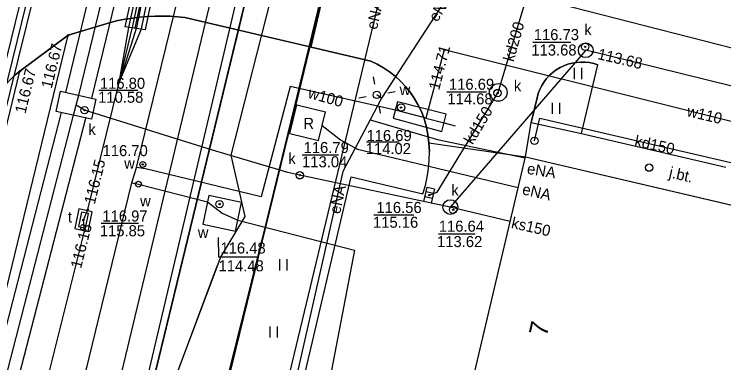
# Model space of a CAD drawing. Extents: x 6424617 to 6425697, y 5665845 to 5667190.
# Drawn here: x 6425428.81 to 6425476.96, y 5666600.03 to 5666623.68 of the extents above; entities that cross this region are included whole.
import ezdxf

# ---------------------------------------------------------------- set-up
doc = ezdxf.new("R2010")
doc.units = 0
for name, color, linetype in [('Warstwa 1', 7, 'Continuous'), ('Warstwa 10', 7, 'Continuous'), ('Warstwa 11', 7, 'Continuous'), ('Warstwa 12', 7, 'Continuous'), ('Warstwa 13', 7, 'Continuous'), ('Warstwa 14', 7, 'Continuous'), ('Warstwa 15', 7, 'Continuous'), ('Warstwa 16', 7, 'Continuous'), ('Warstwa 2', 7, 'Continuous'), ('Warstwa 25', 7, 'Continuous'), ('Warstwa 3', 7, 'Continuous'), ('Warstwa 4', 7, 'Continuous'), ('Warstwa 44', 7, 'Continuous'), ('Warstwa 5', 7, 'Continuous'), ('Warstwa 6', 7, 'Continuous'), ('Warstwa 61', 7, 'Continuous'), ('Warstwa 8', 7, 'Continuous'), ('Warstwa 9', 7, 'Continuous')]:
    doc.layers.add(name, color=color, linetype=linetype)

msp = doc.modelspace()

# ---------------------------------------------------------------- linework, layer by layer
at = {"layer": 'Warstwa 1'}
for p, q in [((6425433.754, 5666580.312), (6425463.303, 5666702.097)), ((6425433.754, 5666580.312), (6425463.303, 5666702.097)), ((6425438.183, 5666577.748), (6425453.765, 5666641.752)), ((6425438.183, 5666577.748), (6425453.765, 5666641.752))]:
    msp.add_line(p, q, dxfattribs=at)
msp.add_lwpolyline([(6425494.84, 5666581.401), (6425457.853, 5666590.051), (6425463.502, 5666614.004), (6425480.217, 5666610.102), (6425478.805, 5666604.109), (6425488.359, 5666601.883), (6425490.12, 5666609.442), (6425500.583, 5666607.016)], dxfattribs=at)
at = {"layer": 'Warstwa 10'}
for points in [[(6425511.502, 5666812.229), (6425505.347, 5666785.804), (6425490.939, 5666726.925), (6425483.148, 5666695.285), (6425465.075, 5666699.074), (6425463.492, 5666694.538), (6425461.289, 5666683.928), (6425457.56, 5666668.611), (6425452.397, 5666649.025), (6425443.501, 5666614.107), (6425444.454, 5666609.948), (6425442.828, 5666607.233), (6425442.381, 5666606.077), (6425439.907, 5666599.491), (6425438.985, 5666589.841), (6425438.533, 5666586.618), (6425438.687, 5666584.707), (6425442.314, 5666582.223), (6425462.873, 5666574.552), (6425461.354, 5666569.137), (6425473.214, 5666563.224), (6425473.065, 5666562.687)], [(6425463.69, 5666713.42), (6425450.198, 5666658.334), (6425446.682, 5666643.647), (6425444.432, 5666634.297), (6425443.938, 5666632.196), (6425440.201, 5666616.58), (6425435.586, 5666597.316), (6425432.855, 5666585.915), (6425430.384, 5666576.151), (6425429.068, 5666570.528), (6425427.199, 5666563.24)]]:
    msp.add_lwpolyline(points, dxfattribs=at)
at = {"layer": 'Warstwa 11'}
for centre in [(6425464.115, 5666615.086), (6425471.894, 5666613.272)]:
    msp.add_circle(centre, 0.25, dxfattribs=at)
at = {"layer": 'Warstwa 12'}
for points in [[(6425511.969, 5666812.223), (6425503.565, 5666776.699), (6425494.804, 5666740.869), (6425483.613, 5666695.097), (6425483.148, 5666695.285), (6425465.075, 5666699.074), (6425463.492, 5666694.538), (6425461.289, 5666683.928), (6425457.56, 5666668.611), (6425452.397, 5666649.025), (6425443.501, 5666614.107), (6425444.454, 5666609.948), (6425442.828, 5666607.233), (6425439.907, 5666599.491), (6425438.985, 5666589.841), (6425438.533, 5666586.618), (6425438.687, 5666584.707), (6425442.314, 5666582.223), (6425462.873, 5666574.552), (6425463.208, 5666574.431), (6425461.755, 5666569.388), (6425473.557, 5666563.362), (6425473.425, 5666562.682)], [(6425533.481, 5666753.746), (6425530.061, 5666751.444), (6425528.983, 5666750.831), (6425527.902, 5666749.972), (6425487.047, 5666722.569), (6425467.123, 5666709.427), (6425464.962, 5666707.499), (6425464.232, 5666706.629), (6425463.44, 5666705.807), (6425460.871, 5666695.064), (6425446.784, 5666636.395), (6425445.804, 5666632.786), (6425434.157, 5666583.491), (6425428.997, 5666563.219)], [(6425437.109, 5666613.288), (6425453.551, 5666680.394), (6425454.184, 5666682.972), (6425461.56, 5666713.1)], [(6425442.987, 5666677.871), (6425436.476, 5666651.999), (6425436.437, 5666651.795), (6425436.426, 5666651.567), (6425430.069, 5666626.252), (6425430.009, 5666626.001), (6425429.948, 5666625.73), (6425423.857, 5666601.014)], [(6425443.61, 5666664.958), (6425440.075, 5666650.484), (6425432.301, 5666618.38)], [(6425434.068, 5666617.988), (6425441.721, 5666649.463), (6425445.283, 5666664.53)], [(6425442.734, 5666579.444), (6425458.811, 5666646.503), (6425460.83, 5666655.338), (6425462.206, 5666660.781), (6425462.173, 5666661.094)], [(6425435.93, 5666619.047), (6425436.591, 5666622.78), (6425440.208, 5666639.3), (6425441.308, 5666641.686)], [(6425435.93, 5666619.047), (6425436.863, 5666622.89), (6425440.341, 5666639.288), (6425441.308, 5666641.686)], [(6425441.308, 5666641.686), (6425440.45, 5666639.299), (6425437.097, 5666622.781), (6425435.93, 5666619.047)], [(6425435.93, 5666619.047), (6425437.452, 5666622.679), (6425440.84, 5666639.227), (6425441.308, 5666641.686)], [(6425465.583, 5666634.829), (6425465.405, 5666634.171), (6425461.26, 5666629.591), (6425453.729, 5666617.982), (6425452.955, 5666616.514), (6425451.109, 5666613.013), (6425447.053, 5666595.112), (6425452.021, 5666594.072), (6425448.685, 5666580.282), (6425471.812, 5666574.932), (6425487.082, 5666571.458), (6425492.318, 5666570.151)], [(6425461.655, 5666618.376), (6425463.614, 5666624.972), (6425501.661, 5666615.233)], [(6425501.401, 5666610.664), (6425489.518, 5666613.4), (6425457.989, 5666621.27), (6425456.739, 5666616.637)], [(6425467.59, 5666621.234), (6425458.401, 5666610.595)], [(6425501.872, 5666612.764), (6425497.238, 5666613.929), (6425467.59, 5666621.234)], [(6425419.959, 5666566.232), (6425421.072, 5666567.014), (6425422.209, 5666568.78), (6425424.038, 5666573.694), (6425425.402, 5666576.749), (6425429.473, 5666592.484), (6425433.587, 5666608.959), (6425433.509, 5666609.712), (6425433.806, 5666610.423), (6425435.93, 5666619.047)], [(6425456.739, 5666616.637), (6425456.333, 5666616.744), (6425454.673, 5666617.178), (6425447.535, 5666618.771), (6425445.572, 5666611.292), (6425437.719, 5666613.183), (6425437.109, 5666613.288)], [(6425456.97, 5666611.412), (6425457.513, 5666611.606), (6425461.655, 5666618.376)], [(6425453.729, 5666617.982), (6425453.422, 5666618.205)], [(6425462.468, 5666609.619), (6425458.401, 5666610.595), (6425448.189, 5666612.753), (6425447.375, 5666612.932), (6425442.272, 5666614.457), (6425433.583, 5666617.173), (6425433.006, 5666617.504)], [(6425432.007, 5666617.006), (6425426.287, 5666594.949), (6425420.155, 5666570.71)], [(6425421.765, 5666570.306), (6425427.85, 5666594.158), (6425433.674, 5666616.636)], [(6425452.955, 5666616.514), (6425457.536, 5666615.176), (6425463.485, 5666613.933)], [(6425456.739, 5666616.637), (6425457.976, 5666616.311), (6425458.726, 5666616.113)], [(6425464.115, 5666615.086), (6425464.484, 5666616.622)], [(6425464.484, 5666616.622), (6425480.551, 5666612.898), (6425496.139, 5666609.28), (6425500.846, 5666608.189)], [(6425449.707, 5666616.13), (6425450.955, 5666615.165), (6425452.097, 5666614.531), (6425463.013, 5666611.928)], [(6425424.798, 5666563.269), (6425430.321, 5666585.708), (6425436.792, 5666612.249), (6425437.109, 5666613.288)], [(6425436.792, 5666612.249), (6425437.245, 5666612.145), (6425441.924, 5666610.947), (6425442.92, 5666610.178), (6425443.98, 5666609.709), (6425451.9, 5666607.674), (6425444.205, 5666567.547), (6425441.217, 5666568.14)]]:
    msp.add_lwpolyline(points, dxfattribs=at)
at = {"layer": 'Warstwa 14'}
for p, q in [((6425466.574, 5666621.758), (6425464.006, 5666621.758)), ((6425458.165, 5666618.408), (6425460.858, 5666618.408)), ((6425454.93, 5666614.992), (6425452.711, 5666614.992)), ((6425450.819, 5666614.126), (6425448.357, 5666614.126)), ((6425455.93, 5666610.046), (6425453.208, 5666610.046)), ((6425437.253, 5666609.49), (6425434.72, 5666609.49)), ((6425460.077, 5666608.762), (6425457.609, 5666608.762))]:
    msp.add_line(p, q, dxfattribs=at)
for points in [[(6425437.199, 5666618.516), (6425434.542, 5666618.516)], [(6425445.353, 5666607.192), (6425442.684, 5666607.192), (6425442.683, 5666608.54)]]:
    msp.add_lwpolyline(points, dxfattribs=at)
for centre in [(6425457.989, 5666621.27), (6425467.552, 5666621.465), (6425468.075, 5666621.114), (6425461.608, 5666618.333), (6425455.06, 5666617.347), (6425433.583, 5666617.173), (6425437.534, 5666613.487), (6425448.189, 5666612.753), (6425456.97, 5666611.412), (6425442.745, 5666610.796), (6425433.806, 5666610.423), (6425458.599, 5666610.413), (6425433.509, 5666609.712), (6425433.587, 5666608.959)]:
    msp.add_circle(centre, 0.045, dxfattribs=at)
at = {"layer": 'Warstwa 16'}
for points in [[(6425431.959, 5666618.456), (6425434.358, 5666617.924), (6425434.053, 5666616.552), (6425431.654, 5666617.084)], [(6425454.811, 5666617.742), (6425454.532, 5666616.617), (6425457.82, 5666615.734), (6425458.13, 5666616.889)], [(6425441.604, 5666609.442), (6425443.823, 5666608.97), (6425444.236, 5666610.915), (6425442.018, 5666611.387)], [(6425432.917, 5666609.149), (6425433.822, 5666608.939), (6425434.098, 5666610.28), (6425433.199, 5666610.482)]]:
    msp.add_lwpolyline(points, close=True, dxfattribs=at)
for centre, radius in [((6425467.59, 5666621.234), 0.5), ((6425461.655, 5666618.376), 0.6), ((6425458.401, 5666610.595), 0.5)]:
    msp.add_circle(centre, radius, dxfattribs=at)
at = {"layer": 'Warstwa 2'}
msp.add_line((6425438.04, 5666577.91), (6425448.48, 5666619.8), dxfattribs=at)
msp.add_circle((6425453.422, 5666618.205), 0.25, dxfattribs=at)
at = {"layer": 'Warstwa 25'}
for centre in [(6425432.48, 5666622.25), (6425429.2, 5666619.81)]:
    msp.add_circle(centre, 0.045, dxfattribs=at)
at = {"layer": 'Warstwa 3'}
msp.add_lwpolyline([(6425448.48, 5666619.8), (6425452.84, 5666637.82)], dxfattribs=at)
at = {"layer": 'Warstwa 4'}
for p, q in [((6425457.253, 5666611.525), (6425456.766, 5666611.639)), ((6425457.174, 5666611.185), (6425456.687, 5666611.299))]:
    msp.add_line(p, q, dxfattribs=at)
for points in [[(6425453.289, 5666618.943), (6425453.2, 5666619.435)], [(6425454.16, 5666618.338), (6425454.652, 5666618.427)], [(6425452.684, 5666618.072), (6425452.192, 5666617.983)], [(6425453.555, 5666617.467), (6425453.644, 5666616.975)]]:
    msp.add_lwpolyline(points, dxfattribs=at)
for points in [[(6425457.327, 5666611.842), (6425457.1, 5666610.868), (6425456.613, 5666610.982), (6425456.84, 5666611.956)], [(6425433.365, 5666610.252), (6425433.163, 5666609.273), (6425433.653, 5666609.172), (6425433.855, 5666610.151)]]:
    msp.add_lwpolyline(points, close=True, dxfattribs=at)
for centre, radius in [((6425467.552, 5666621.465), 0.25), ((6425461.608, 5666618.333), 0.25), ((6425433.583, 5666617.173), 0.25), ((6425455.06, 5666617.347), 0.25), ((6425437.534, 5666613.487), 0.2), ((6425448.189, 5666612.753), 0.25), ((6425437.245, 5666612.145), 0.2), ((6425442.745, 5666610.796), 0.25), ((6425458.599, 5666610.413), 0.25)]:
    msp.add_circle(centre, radius, dxfattribs=at)
at = {"layer": 'Warstwa 44'}
for p, q in [((6425447.52, 5666615.596), (6425447.993, 5666617.541)), ((6425447.993, 5666617.541), (6425449.928, 5666617.067)), ((6425449.464, 5666615.123), (6425449.928, 5666617.067)), ((6425447.52, 5666615.596), (6425449.464, 5666615.123))]:
    msp.add_line(p, q, dxfattribs=at)
at = {"layer": 'Warstwa 5'}
for p, q in [((6425448.492, 5666619.85), (6425448.883, 5666621.465)), ((6425448.883, 5666621.465), (6425448.95, 5666621.449)), ((6425448.95, 5666621.449), (6425452.999, 5666620.5)), ((6425452.999, 5666620.5), (6425453.444, 5666620.29)), ((6425453.444, 5666620.29), (6425453.872, 5666620.047)), ((6425466.11, 5666620.189), (6425466.386, 5666620.291)), ((6425466.386, 5666620.291), (6425466.67, 5666620.367)), ((6425466.67, 5666620.367), (6425466.961, 5666620.416)), ((6425466.961, 5666620.416), (6425467.254, 5666620.438)), ((6425467.254, 5666620.438), (6425467.549, 5666620.432)), ((6425467.294, 5666615.585), (6425468.41, 5666620.249)), ((6425467.549, 5666620.432), (6425467.841, 5666620.398)), ((6425467.841, 5666620.398), (6425468.129, 5666620.337)), ((6425468.129, 5666620.337), (6425468.41, 5666620.249)), ((6425447.931, 5666617.558), (6425448.48, 5666619.8)), ((6425448.48, 5666619.8), (6425448.492, 5666619.85)), ((6425453.872, 5666620.047), (6425454.28, 5666619.773)), ((6425454.28, 5666619.773), (6425454.667, 5666619.469)), ((6425465.137, 5666619.536), (6425465.356, 5666619.733)), ((6425465.356, 5666619.733), (6425465.593, 5666619.908)), ((6425465.593, 5666619.908), (6425465.845, 5666620.061)), ((6425465.845, 5666620.061), (6425466.11, 5666620.189)), ((6425466.819, 5666619.283), (6425466.819, 5666620.033)), ((6425467.319, 5666619.283), (6425467.319, 5666620.033)), ((6425454.667, 5666619.469), (6425455.03, 5666619.137)), ((6425464.76, 5666619.086), (6425464.938, 5666619.32)), ((6425464.938, 5666619.32), (6425465.137, 5666619.536)), ((6425455.03, 5666619.137), (6425455.367, 5666618.778)), ((6425455.367, 5666618.778), (6425455.677, 5666618.396)), ((6425464.473, 5666618.572), (6425464.604, 5666618.836)), ((6425464.604, 5666618.836), (6425464.76, 5666619.086)), ((6425455.677, 5666618.396), (6425455.957, 5666617.991)), ((6425464.287, 5666618.014), (6425464.367, 5666618.297)), ((6425464.367, 5666618.297), (6425464.473, 5666618.572)), ((6425455.957, 5666617.991), (6425456.205, 5666617.566)), ((6425463.888, 5666616.341), (6425464.287, 5666618.014)), ((6425447.931, 5666617.558), (6425447.993, 5666617.541)), ((6425447.993, 5666617.541), (6425449.928, 5666617.067)), ((6425456.205, 5666617.566), (6425456.421, 5666617.124)), ((6425465.34, 5666616.917), (6425465.34, 5666617.667)), ((6425465.84, 5666616.917), (6425465.84, 5666617.667)), ((6425449.464, 5666615.123), (6425449.928, 5666617.067)), ((6425456.421, 5666617.124), (6425456.604, 5666616.667)), ((6425456.604, 5666616.667), (6425456.759, 5666616.104)), ((6425456.759, 5666616.104), (6425456.875, 5666615.531)), ((6425463.888, 5666616.341), (6425467.294, 5666615.585)), ((6425443.335, 5666598.775), (6425447.455, 5666615.613)), ((6425447.455, 5666615.613), (6425447.52, 5666615.596)), ((6425447.52, 5666615.596), (6425449.464, 5666615.123)), ((6425456.875, 5666615.531), (6425456.95, 5666614.952)), ((6425456.95, 5666614.952), (6425456.984, 5666614.369)), ((6425456.977, 5666613.785), (6425456.984, 5666614.369)), ((6425456.929, 5666613.203), (6425456.977, 5666613.785)), ((6425456.84, 5666612.626), (6425456.929, 5666613.203)), ((6425447.658, 5666595.504), (6425451.665, 5666612.646)), ((6425451.665, 5666612.646), (6425456.541, 5666611.498)), ((6425456.71, 5666612.056), (6425456.84, 5666612.626)), ((6425456.541, 5666611.498), (6425456.71, 5666612.056)), ((6425446.831, 5666606.3), (6425446.831, 5666607.05)), ((6425447.331, 5666606.3), (6425447.331, 5666607.05)), ((6425446.167, 5666601.751), (6425446.167, 5666602.501)), ((6425446.667, 5666601.751), (6425446.667, 5666602.501))]:
    msp.add_line(p, q, dxfattribs=at)
at = {"layer": 'Warstwa 6'}
for points in [[(6425386.659, 5666386.227), (6425410.054, 5666482.642), (6425433.754, 5666580.312), (6425463.303, 5666702.097), (6425474.6, 5666748.65), (6425473.47, 5666747.98), (6425465.93, 5666741.65), (6425451.88, 5666727.39), (6425441.06, 5666708.4), (6425429.67, 5666678.16), (6425407.73, 5666588.9), (6425390.68, 5666508.89), (6425364.93, 5666402.71), (6425352.06, 5666353.98)], [(6425518.953, 5666688.95), (6425468.169, 5666700.949), (6425453.765, 5666641.752), (6425438.183, 5666577.748), (6425449.85, 5666574.917), (6425489.08, 5666567.113), (6425491.527, 5666566.626)], [(6425447.658, 5666595.504), (6425451.665, 5666612.646), (6425456.541, 5666611.498), (6425456.71, 5666612.056), (6425456.84, 5666612.626), (6425456.929, 5666613.203), (6425456.977, 5666613.785), (6425456.984, 5666614.369), (6425456.95, 5666614.952), (6425456.875, 5666615.531), (6425456.759, 5666616.104), (6425456.604, 5666616.667), (6425456.421, 5666617.124), (6425456.205, 5666617.566), (6425455.957, 5666617.991), (6425455.677, 5666618.396), (6425455.367, 5666618.778), (6425455.03, 5666619.137), (6425454.667, 5666619.469), (6425454.28, 5666619.773), (6425453.872, 5666620.047), (6425453.444, 5666620.29), (6425452.999, 5666620.5), (6425448.95, 5666621.449), (6425440.394, 5666623.453), (6425439.889, 5666623.506), (6425439.383, 5666623.539), (6425438.875, 5666623.554), (6425438.368, 5666623.55), (6425437.861, 5666623.527), (6425437.355, 5666623.485), (6425436.851, 5666623.425), (6425436.349, 5666623.345), (6425435.851, 5666623.247), (6425435.347, 5666623.126), (6425432.48, 5666622.25), (6425429.2, 5666619.81), (6425428.85, 5666619.55), (6425426.7, 5666617.43)], [(6425463.888, 5666616.341), (6425467.294, 5666615.585), (6425468.41, 5666620.249), (6425468.129, 5666620.337), (6425467.841, 5666620.398), (6425467.549, 5666620.432), (6425467.254, 5666620.438), (6425466.961, 5666620.416), (6425466.67, 5666620.367), (6425466.386, 5666620.291), (6425466.11, 5666620.189), (6425465.845, 5666620.061), (6425465.593, 5666619.908), (6425465.356, 5666619.733), (6425465.137, 5666619.536), (6425464.938, 5666619.32), (6425464.76, 5666619.086), (6425464.604, 5666618.836), (6425464.473, 5666618.572), (6425464.367, 5666618.297), (6425464.287, 5666618.014), (6425463.888, 5666616.341)]]:
    msp.add_lwpolyline(points, dxfattribs=at)
msp.add_lwpolyline([(6425468.169, 5666700.949), (6425465.896, 5666701.486), (6425463.303, 5666702.097), (6425433.754, 5666580.312), (6425436.256, 5666578.862), (6425438.183, 5666577.748), (6425453.765, 5666641.752)], close=True, dxfattribs=at)
at = {"layer": 'Warstwa 61'}
for points in [[(6425475.759, 5666812.66), (6425466.898, 5666777.865), (6425461.33, 5666753.166), (6425457.929, 5666738.982), (6425455.155, 5666727.822), (6425448.977, 5666702.201), (6425442.987, 5666677.871), (6425436.476, 5666651.999), (6425429.948, 5666625.73), (6425423.857, 5666601.014), (6425419.792, 5666583.207), (6425417.89, 5666575.411), (6425417.843, 5666575.274), (6425417.74, 5666574.332), (6425417.734, 5666573.808), (6425419.396, 5666571.967), (6425419.317, 5666569.282), (6425419.405, 5666569.031), (6425422.168, 5666567.979), (6425422.642, 5666567.678), (6425425.95, 5666564.655), (6425426.241, 5666564.174), (6425426.282, 5666563.854), (6425426.235, 5666563.252)], [(6425418.903, 5666563.341), (6425418.966, 5666563.56), (6425420.584, 5666569.231), (6425420.968, 5666569.82), (6425420.96, 5666570.508), (6425427.069, 5666594.554), (6425432.841, 5666616.822), (6425433.006, 5666617.504), (6425433.184, 5666618.184), (6425440.898, 5666649.974), (6425444.447, 5666664.744)], [(6425437.022, 5666622.731), (6425440.525, 5666639.265)]]:
    msp.add_lwpolyline(points, dxfattribs=at)
at = {"layer": 'Warstwa 8'}
for p, q in [((6425448.95, 5666621.449), (6425452.952, 5666638.161)), ((6425448.95, 5666621.449), (6425452.952, 5666638.161)), ((6425432.48, 5666622.25), (6425435.347, 5666623.126)), ((6425435.347, 5666623.126), (6425435.851, 5666623.247)), ((6425435.851, 5666623.247), (6425436.349, 5666623.345)), ((6425436.349, 5666623.345), (6425436.851, 5666623.425)), ((6425436.851, 5666623.425), (6425437.355, 5666623.485)), ((6425437.355, 5666623.485), (6425437.861, 5666623.527)), ((6425437.861, 5666623.527), (6425438.368, 5666623.55)), ((6425438.368, 5666623.55), (6425438.875, 5666623.554)), ((6425438.875, 5666623.554), (6425439.383, 5666623.539)), ((6425439.383, 5666623.539), (6425439.889, 5666623.506)), ((6425439.889, 5666623.506), (6425440.394, 5666623.453)), ((6425440.394, 5666623.453), (6425448.883, 5666621.465)), ((6425429.2, 5666619.81), (6425432.48, 5666622.25)), ((6425448.883, 5666621.465), (6425448.95, 5666621.449)), ((6425448.95, 5666621.449), (6425452.999, 5666620.5)), ((6425452.999, 5666620.5), (6425453.444, 5666620.29)), ((6425453.444, 5666620.29), (6425453.872, 5666620.047)), ((6425466.11, 5666620.189), (6425466.386, 5666620.291)), ((6425466.386, 5666620.291), (6425466.67, 5666620.367)), ((6425466.67, 5666620.367), (6425466.961, 5666620.416)), ((6425466.961, 5666620.416), (6425467.254, 5666620.438)), ((6425467.254, 5666620.438), (6425467.549, 5666620.432)), ((6425467.294, 5666615.585), (6425468.41, 5666620.249)), ((6425467.549, 5666620.432), (6425467.841, 5666620.398)), ((6425467.841, 5666620.398), (6425468.129, 5666620.337)), ((6425468.129, 5666620.337), (6425468.41, 5666620.249)), ((6425428.85, 5666619.55), (6425429.2, 5666619.81)), ((6425453.872, 5666620.047), (6425454.28, 5666619.773)), ((6425454.28, 5666619.773), (6425454.667, 5666619.469)), ((6425465.137, 5666619.536), (6425465.356, 5666619.733)), ((6425465.356, 5666619.733), (6425465.593, 5666619.908)), ((6425465.593, 5666619.908), (6425465.845, 5666620.061)), ((6425465.845, 5666620.061), (6425466.11, 5666620.189)), ((6425426.7, 5666617.43), (6425428.85, 5666619.55)), ((6425454.667, 5666619.469), (6425455.03, 5666619.137)), ((6425464.76, 5666619.086), (6425464.938, 5666619.32)), ((6425464.938, 5666619.32), (6425465.137, 5666619.536)), ((6425455.03, 5666619.137), (6425455.367, 5666618.778)), ((6425455.367, 5666618.778), (6425455.677, 5666618.396)), ((6425464.473, 5666618.572), (6425464.604, 5666618.836)), ((6425464.604, 5666618.836), (6425464.76, 5666619.086)), ((6425455.677, 5666618.396), (6425455.957, 5666617.991)), ((6425464.287, 5666618.014), (6425464.367, 5666618.297)), ((6425464.367, 5666618.297), (6425464.473, 5666618.572)), ((6425455.957, 5666617.991), (6425456.205, 5666617.566)), ((6425463.888, 5666616.341), (6425464.287, 5666618.014)), ((6425456.205, 5666617.566), (6425456.421, 5666617.124)), ((6425456.421, 5666617.124), (6425456.604, 5666616.667)), ((6425456.604, 5666616.667), (6425456.759, 5666616.104)), ((6425456.759, 5666616.104), (6425456.875, 5666615.531)), ((6425463.502, 5666614.004), (6425463.888, 5666616.341)), ((6425463.502, 5666614.004), (6425463.888, 5666616.341)), ((6425463.888, 5666616.341), (6425467.294, 5666615.585)), ((6425456.875, 5666615.531), (6425456.95, 5666614.952)), ((6425467.294, 5666615.585), (6425477.088, 5666613.301)), ((6425467.294, 5666615.585), (6425477.088, 5666613.301)), ((6425456.95, 5666614.952), (6425463.502, 5666614.004)), ((6425456.95, 5666614.952), (6425456.984, 5666614.369)), ((6425456.95, 5666614.952), (6425463.502, 5666614.004)), ((6425456.977, 5666613.785), (6425456.984, 5666614.369)), ((6425457.853, 5666590.051), (6425463.502, 5666614.004)), ((6425463.502, 5666614.004), (6425480.217, 5666610.102)), ((6425456.929, 5666613.203), (6425456.977, 5666613.785)), ((6425456.84, 5666612.626), (6425456.929, 5666613.203)), ((6425447.658, 5666595.504), (6425451.665, 5666612.646)), ((6425451.665, 5666612.646), (6425456.541, 5666611.498)), ((6425456.71, 5666612.056), (6425456.84, 5666612.626)), ((6425456.541, 5666611.498), (6425456.71, 5666612.056))]:
    msp.add_line(p, q, dxfattribs=at)
for points in [[(6425427.367, 5666616.95), (6425429.223, 5666624.407), (6425433.425, 5666641.212), (6425436.899, 5666654.986), (6425441.007, 5666671.741)], [(6425441.71, 5666671.55), (6425437.724, 5666655.545), (6425434.038, 5666640.726), (6425427.387, 5666613.906)]]:
    msp.add_lwpolyline(points, dxfattribs=at)
msp.add_lwpolyline([(6425439.964, 5666639.353), (6425441.085, 5666639.177), (6425437.697, 5666622.629), (6425436.347, 5666622.833)], close=True, dxfattribs=at)
at = {"layer": 'Warstwa 9'}
for p, q in [((6425424.08, 5666587.87), (6425432.48, 5666622.25)), ((6425429.2, 5666619.81), (6425432.48, 5666622.25)), ((6425427.08, 5666611.29), (6425429.2, 5666619.81))]:
    msp.add_line(p, q, dxfattribs=at)

# ---------------------------------------------------------------- texts
at = {"layer": 'Warstwa 13'}
for s, rotation, p in [('eNA', 57.7198, (6425457.513, 5666623.107)), ('eNA', 77.2805, (6425453.419, 5666622.595)), ('kd200', 74.1465, (6425462.689, 5666620.412)), ('w100', 344.1299, (6425448.694, 5666618.021)), ('kd150', 59.2324, (6425459.915, 5666614.785)), ('w110', 346.6738, (6425474.405, 5666616.774)), ('kd150', 347.6421, (6425470.856, 5666614.744)), ('eNA', 350.7991, (6425463.569, 5666612.855)), ('eNA', 347.2812, (6425463.232, 5666611.468)), ('eNA', 77.9223, (6425450.914, 5666610.087)), ('ks150', 347.1952, (6425462.494, 5666609.19))]:
    msp.add_text(s, height=0.75, rotation=rotation, dxfattribs=at).set_placement(p)
at = {"layer": 'Warstwa 14'}
for s, height, rotation, p in [('114.71', 0.75, 75.5961, (6425457.641, 5666618.488)), ('113.68', 0.75, 346.8515, (6425468.345, 5666620.646)), ('116.15', 0.75, 76.1633, (6425434.272, 5666610.743)), ('116.18', 0.75, 75.9799, (6425433.346, 5666606.38)), ('7', 1.25, 77.4181, (6425464.941, 5666601.765))]:
    msp.add_text(s, height=height, rotation=rotation, dxfattribs=at).set_placement(p)
for s, p in [('113.68', (6425463.9, 5666620.878)), ('110.58', (6425434.504, 5666617.674)), ('114.68', (6425458.206, 5666617.565)), ('114.02', (6425452.664, 5666614.188)), ('113.04', (6425448.345, 5666613.292)), ('115.16', (6425453.156, 5666609.192)), ('115.85', (6425434.62, 5666608.614)), ('113.62', (6425457.502, 5666607.88)), ('114.48', (6425442.677, 5666606.233))]:
    msp.add_text(s, height=0.75, dxfattribs=at).set_placement(p)
at = {"layer": 'Warstwa 15'}
for s, p in [('116.73', (6425464.067, 5666621.921)), ('116.80', (6425434.626, 5666618.619)), ('116.69', (6425458.308, 5666618.556)), ('116.69', (6425452.713, 5666615.076)), ('116.79', (6425448.446, 5666614.262)), ('116.70', (6425434.806, 5666614.053)), ('116.56', (6425453.389, 5666610.194)), ('116.97', (6425434.791, 5666609.614)), ('116.64', (6425457.62, 5666608.923)), ('116.48', (6425442.806, 5666607.444))]:
    msp.add_text(s, height=0.75, dxfattribs=at).set_placement(p)
at = {"layer": 'Warstwa 25'}
for rotation, p in [(76.2721, (6425431.351, 5666618.594)), (76.3294, (6425429.572, 5666616.898))]:
    msp.add_text('116.67', height=0.75, rotation=rotation, dxfattribs=at).set_placement(p)
at = {"layer": 'Warstwa 44'}
msp.add_text('R', height=0.75, dxfattribs=at).set_placement((6425448.428, 5666615.898))
at = {"layer": 'Warstwa 5'}
for s, p in [('k', (6425467.487, 5666622.261)), ('w', (6425454.962, 5666618.193)), ('k', (6425462.713, 5666618.454)), ('k', (6425433.84, 5666615.497)), ('k', (6425447.409, 5666613.519)), ('w', (6425436.27, 5666613.194)), ('k', (6425458.469, 5666611.37)), ('w', (6425437.352, 5666610.64)), ('t', (6425432.452, 5666609.547)), ('w', (6425441.269, 5666608.507))]:
    msp.add_text(s, height=0.75, dxfattribs=at).set_placement(p)
at = {"layer": 'Warstwa 8'}
msp.add_text('j.bt.', height=0.75, rotation=346.8572, dxfattribs=at).set_placement((6425473.192, 5666612.612))

doc.saveas('drawing.dxf')
